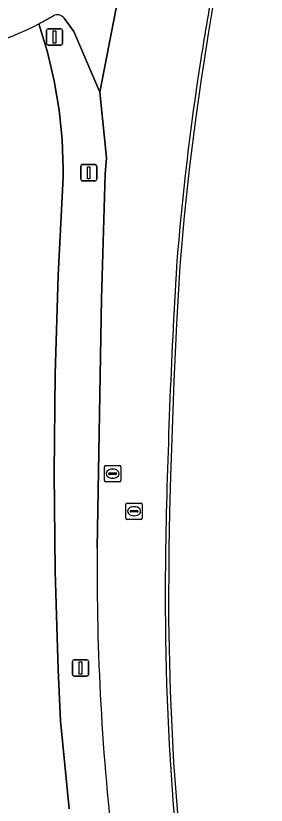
# Model space of a CAD drawing. Extents: x 155018 to 156648, y 383979 to 385733.
# Drawn here: x 155712.49 to 155727.87, y 384426.05 to 384474.53 of the extents above; entities that cross this region are included whole.
import ezdxf

# ---------------------------------------------------------------- set-up
doc = ezdxf.new("R2010")
doc.units = 0
for name, color, linetype in [('IMGEO_Erf', 7, 'Continuous'), ('IMGEO_Grasland_overig', 7, 'Continuous'), ('IMGEO_Groenvoorziening', 7, 'Continuous'), ('IMGEO_Lichtmast', 7, 'Continuous'), ('IMGEO_Lijnafwatering', 7, 'Continuous'), ('IMGEO_Rijbaan_lokaal_gesloten', 7, 'Continuous'), ('IMGEO_Rioolput', 7, 'Continuous'), ('IMGEO_Verkeersbordpaal', 7, 'Continuous')]:
    doc.layers.add(name, color=color, linetype=linetype)

msp = doc.modelspace()

# ---------------------------------------------------------------- linework, layer by layer
at = {"layer": 'IMGEO_Erf'}
for centre, radius, start, end in [((155893.532, 384445.49), 171.713, 169.543, 171.16393), ((155893.675, 384445.443), 171.862, 171.15575, 175.41724), ((156150.196, 384433.873), 428.58, 176.61544, 178.93856), ((155893.913, 384439.028), 172.246, 179.07381, 188.94426)]:
    msp.add_arc(centre, radius, start, end, dxfattribs=at)
at = {"layer": 'IMGEO_Grasland_overig'}
msp.add_lwpolyline([(155715.761, 384425.827), (155715.236, 384431.227), (155715.096, 384434.356), (155714.917, 384440.408), (155714.858, 384446.462), (155714.919, 384452.516), (155715.1, 384458.568), (155715.401, 384464.615), (155715.405, 384465.107), (155715.341, 384466.924), (155715.158, 384468.732), (155714.857, 384470.524), (155714.437, 384472.293), (155713.902, 384474.03)], dxfattribs=at)
msp.add_arc((155705.599, 384490.01), 18.009, 280.2333, 297.4563, dxfattribs=at)
at = {"layer": 'IMGEO_Groenvoorziening'}
for points in [[(155717.496, 384441.835), (155717.764, 384457.139), (155717.984, 384464.792), (155718.06, 384465.808), (155717.663, 384469.834), (155716.049, 384473.558), (155715.466, 384474.374)], [(155713.902, 384474.03), (155714.437, 384472.293), (155714.857, 384470.524), (155715.158, 384468.732), (155715.341, 384466.924), (155715.405, 384465.107), (155715.401, 384464.615), (155715.1, 384458.568), (155714.919, 384452.516), (155714.858, 384446.462), (155714.917, 384440.408), (155715.096, 384434.356), (155715.236, 384431.227), (155715.761, 384425.827)]]:
    msp.add_lwpolyline(points, dxfattribs=at)
for centre, radius, start, end in [((155715.046, 384474.081), 0.512, 34.9477, 120.4597), ((155705.379, 384490.402), 18.458, 297.4993, 300.6429), ((155864.02, 384440.316), 146.532, 179.40596, 186.91494)]:
    msp.add_arc(centre, radius, start, end, dxfattribs=at)
at = {"layer": 'IMGEO_Lichtmast'}
for p, q in [((155715.973, 384434.075), (155715.973, 384434.875)), ((155715.973, 384434.875), (155715.973, 384434.075)), ((155716.073, 384434.975), (155716.863, 384434.975)), ((155716.863, 384434.975), (155716.073, 384434.975)), ((155716.963, 384434.875), (155716.963, 384434.075)), ((155716.963, 384434.075), (155716.963, 384434.875)), ((155716.863, 384433.975), (155716.073, 384433.975)), ((155716.073, 384433.975), (155716.863, 384433.975))]:
    msp.add_line(p, q, dxfattribs=at)
msp.add_lwpolyline([(155716.393, 384434.85), (155716.543, 384434.85), (155716.543, 384434.1), (155716.393, 384434.1), (155716.393, 384434.85)], dxfattribs=at)
for centre, start, end in [((155716.073, 384434.875), 90, 180), ((155716.073, 384434.875), 90, 180), ((155716.863, 384434.875), 0, 90), ((155716.863, 384434.875), 360, 90), ((155716.073, 384434.075), 180, 270), ((155716.073, 384434.075), 180, 270), ((155716.863, 384434.075), 270, 0), ((155716.863, 384434.075), 270, 0)]:
    msp.add_arc(centre, 0.1, start, end, dxfattribs=at)
at = {"layer": 'IMGEO_Lijnafwatering'}
for points in [[(155727.87, 384487.639), (155726.686, 384484.016), (155725.685, 384480.34), (155724.867, 384476.618), (155724.58, 384475.018), (155724.308, 384473.415), (155724.051, 384471.81), (155723.874, 384470.643), (155723.704, 384469.475), (155723.543, 384468.306)], [(155723.543, 384468.306), (155723.162, 384465.263), (155722.834, 384462.214), (155722.562, 384459.159), (155722.367, 384455.614), (155722.202, 384452.068), (155722.066, 384448.521)], [(155722.066, 384448.521), (155721.995, 384446.284), (155721.936, 384444.047), (155721.889, 384441.809), (155721.874, 384437.43), (155721.971, 384433.053), (155722.178, 384428.679)], [(155722.178, 384428.679), (155722.597, 384423.195), (155723.19, 384417.727), (155723.958, 384412.281), (155724.144, 384411.18), (155724.335, 384410.08), (155724.531, 384408.981)]]:
    msp.add_lwpolyline(points, dxfattribs=at)
at = {"layer": 'IMGEO_Rijbaan_lokaal_gesloten'}
for points in [[(155715.466, 384474.374), (155716.049, 384473.558), (155717.663, 384469.834), (155721.326, 384488.72)], [(155727.269, 384486.511), (155721.326, 384488.72), (155717.663, 384469.834), (155718.06, 384465.808), (155717.984, 384464.792), (155717.764, 384457.139), (155717.496, 384441.835)]]:
    msp.add_lwpolyline(points, dxfattribs=at)
for centre, radius, start, end in [((155893.532, 384445.49), 171.713, 169.543, 171.16393), ((155715.046, 384474.081), 0.512, 34.9477, 120.4597), ((155705.379, 384490.402), 18.458, 297.4993, 300.6429), ((155705.599, 384490.01), 18.009, 280.2333, 297.4563), ((155893.675, 384445.443), 171.862, 171.15575, 175.41724), ((156150.196, 384433.873), 428.58, 176.61544, 178.93856), ((155864.02, 384440.316), 146.532, 179.40596, 186.91494), ((155893.913, 384439.028), 172.246, 179.07381, 188.94426)]:
    msp.add_arc(centre, radius, start, end, dxfattribs=at)
at = {"layer": 'IMGEO_Rioolput'}
for p, q in [((155717.94, 384445.981), (155717.94, 384446.833)), ((155718.015, 384446.907), (155718.867, 384446.907)), ((155718.428, 384446.687), (155718.453, 384446.687)), ((155718.941, 384446.833), (155718.941, 384445.981)), ((155718.199, 384446.401), (155718.199, 384446.413)), ((155718.637, 384446.364), (155718.239, 384446.364)), ((155718.242, 384446.45), (155718.64, 384446.45)), ((155718.451, 384446.127), (155718.426, 384446.127)), ((155718.683, 384446.413), (155718.683, 384446.401)), ((155718.867, 384445.907), (155718.015, 384445.907)), ((155719.332, 384444.601), (155720.184, 384444.601)), ((155719.257, 384443.675), (155719.257, 384444.527)), ((155719.516, 384444.095), (155719.516, 384444.107)), ((155719.954, 384444.058), (155719.556, 384444.058)), ((155719.559, 384444.144), (155719.957, 384444.144)), ((155719.745, 384444.381), (155719.77, 384444.381)), ((155720, 384444.107), (155720, 384444.095)), ((155720.258, 384444.527), (155720.258, 384443.675)), ((155720.184, 384443.601), (155719.332, 384443.601)), ((155719.768, 384443.821), (155719.743, 384443.821))]:
    msp.add_line(p, q, dxfattribs=at)
for points in [[(155717.94, 384445.981), (155717.94, 384446.833)], [(155718.015, 384446.907), (155718.867, 384446.907)], [(155718.941, 384446.833), (155718.941, 384445.981)], [(155718.867, 384445.907), (155718.015, 384445.907)], [(155719.332, 384444.601), (155720.184, 384444.601)], [(155719.257, 384443.675), (155719.257, 384444.527)], [(155720.258, 384444.527), (155720.258, 384443.675)], [(155720.184, 384443.601), (155719.332, 384443.601)]]:
    msp.add_lwpolyline(points, dxfattribs=at)
for centre, radius, start, end in [((155718.017, 384446.831), 0.0765, 91.552, 178.448), ((155718.017, 384446.831), 0.0765, 91.552, 178.448), ((155718.865, 384446.831), 0.0765, 1.552, 88.448), ((155718.865, 384446.831), 0.0765, 1.552, 88.448), ((155718.239, 384446.41), 0.0403, 85.8775, 175.7526), ((155718.236, 384446.4), 0.0366, 178.938, 274.7102), ((155718.64, 384446.407), 0.043, 264.8664, 352.4533), ((155718.644, 384446.412), 0.0386, 1.7309, 96.639), ((155718.017, 384445.983), 0.0765, 181.552, 268.448), ((155718.017, 384445.983), 0.0765, 181.552, 268.448), ((155718.865, 384445.983), 0.0765, 271.552, 358.448), ((155718.865, 384445.983), 0.0765, 271.552, 358.448), ((155719.334, 384444.525), 0.0765, 91.552, 178.448), ((155719.334, 384444.525), 0.0765, 91.552, 178.448), ((155720.182, 384444.525), 0.0765, 1.552, 88.448), ((155720.182, 384444.525), 0.0765, 1.552, 88.448), ((155719.556, 384444.104), 0.0403, 85.8775, 175.7526), ((155719.553, 384444.094), 0.0366, 178.938, 274.7102), ((155719.957, 384444.101), 0.043, 264.8664, 352.4533), ((155719.961, 384444.106), 0.0386, 1.7309, 96.639), ((155719.334, 384443.677), 0.0765, 181.552, 268.448), ((155719.334, 384443.677), 0.0765, 181.552, 268.448), ((155720.182, 384443.677), 0.0765, 271.552, 358.448), ((155720.182, 384443.677), 0.0765, 271.552, 358.448)]:
    msp.add_arc(centre, radius, start, end, dxfattribs=at)
for centre, major_axis, ratio, start_param, end_param in [((155718.427, 384446.407), (-0.387, 0.002), 0.722429, 4.712389, 7.853982), ((155718.452, 384446.407), (-0.39, 0.002), 0.717154, 1.570796, 4.712389), ((155719.744, 384444.101), (-0.387, 0.002), 0.722429, 4.712389, 7.853982), ((155719.769, 384444.101), (-0.39, 0.002), 0.717154, 1.570796, 4.712389)]:
    msp.add_ellipse(centre, major_axis=major_axis, ratio=ratio, start_param=start_param, end_param=end_param, dxfattribs=at)
at = {"layer": 'IMGEO_Verkeersbordpaal'}
for p, q in [((155714.377, 384472.828), (155714.377, 384473.628)), ((155714.377, 384473.628), (155714.377, 384472.828)), ((155714.477, 384473.728), (155715.267, 384473.728)), ((155715.267, 384473.728), (155714.477, 384473.728)), ((155715.367, 384473.628), (155715.367, 384472.828)), ((155715.367, 384472.828), (155715.367, 384473.628)), ((155715.267, 384472.728), (155714.477, 384472.728)), ((155714.477, 384472.728), (155715.267, 384472.728)), ((155716.577, 384465.386), (155717.367, 384465.386)), ((155717.367, 384465.386), (155716.577, 384465.386)), ((155716.477, 384464.486), (155716.477, 384465.286)), ((155716.477, 384465.286), (155716.477, 384464.486)), ((155717.467, 384465.286), (155717.467, 384464.486)), ((155717.467, 384464.486), (155717.467, 384465.286)), ((155717.367, 384464.386), (155716.577, 384464.386)), ((155716.577, 384464.386), (155717.367, 384464.386))]:
    msp.add_line(p, q, dxfattribs=at)
for points in [[(155714.797, 384473.603), (155714.947, 384473.603), (155714.947, 384472.853), (155714.797, 384472.853), (155714.797, 384473.603)], [(155716.897, 384465.261), (155717.047, 384465.261), (155717.047, 384464.511), (155716.897, 384464.511), (155716.897, 384465.261)]]:
    msp.add_lwpolyline(points, dxfattribs=at)
for centre, start, end in [((155714.477, 384473.628), 90, 180), ((155714.477, 384473.628), 90, 180), ((155715.267, 384473.628), 0, 90), ((155715.267, 384473.628), 360, 90), ((155714.477, 384472.828), 180, 270), ((155714.477, 384472.828), 180, 270), ((155715.267, 384472.828), 270, 0), ((155715.267, 384472.828), 270, 0), ((155716.577, 384465.286), 90, 180), ((155716.577, 384465.286), 90, 180), ((155717.367, 384465.286), 0, 90), ((155717.367, 384465.286), 360, 90), ((155716.577, 384464.486), 180, 270), ((155716.577, 384464.486), 180, 270), ((155717.367, 384464.486), 270, 0), ((155717.367, 384464.486), 270, 0)]:
    msp.add_arc(centre, 0.1, start, end, dxfattribs=at)

doc.saveas('drawing.dxf')
